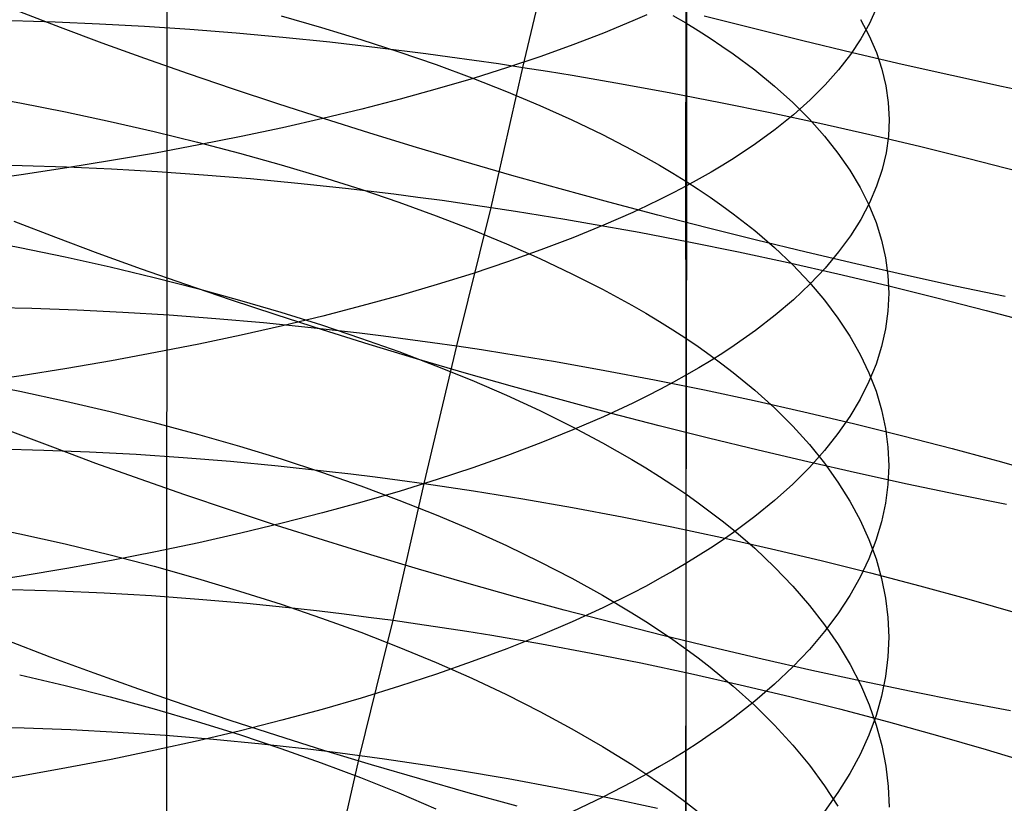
# Model space of a CAD drawing. Extents: x -383 to 1849, y -1185 to -529.
# Tile 748 of 870: x 1796.59 to 1806.04, y -1048.92 to -1041.4. Entities that reach past the tile are written whole.
import ezdxf

# ---------------------------------------------------------------- set-up
doc = ezdxf.new("R2010")
doc.units = 0
doc.layers.add('PREDEFINITO', color=7, linetype='CONTINUOUS')

msp = doc.modelspace()

# ---------------------------------------------------------------- linework, layer by layer
at = {"layer": 'PREDEFINITO'}
for p, q in [((1798.0058, -1057.1533, 419.688), (1798.0192, -1000.9619, 419.688)), ((1802.9932, -1039.3425, 668.4743), (1802.9939, -1042.9905, 667.5023)), ((1802.9857, -1039.9011, 652.7883), (1802.9855, -1041.4278, 652.3135)), ((1801.4242, -1041.8539, 505.9934), (1801.7432, -1040.5018, 505.5025)), ((1804.8176, -1041.2817, 662.2341), (1804.7494, -1041.4318, 662.697)), ((1796.986, -1041.4718, 477.5993), (1796.5944, -1041.3218, 477.8527)), ((1799.1021, -1041.3608, 647.7567), (1799.4894, -1041.4709, 648.0383)), ((1802.6122, -1041.3499, 668.6016), (1802.4776, -1041.4089, 668.7959)), ((1802.8619, -1041.3553, 652.1162), (1802.9856, -1041.4278, 652.3132)), ((1803.6359, -1041.4816, 474.9726), (1803.1634, -1041.3611, 475.0309)), ((1796.5178, -1041.4057, 503.922), (1796.9354, -1041.4177, 504.1793)), ((1796.9354, -1041.4177, 504.1793), (1797.3599, -1041.4354, 504.4239)), ((1797.3866, -1041.6209, 477.3587), (1796.986, -1041.4718, 477.5993)), ((1797.3599, -1041.4354, 504.4239), (1797.791, -1041.4588, 504.6553)), ((1797.791, -1041.4588, 504.6553), (1798.2281, -1041.4879, 504.8734)), ((1799.4894, -1041.4709, 648.0383), (1799.8668, -1041.5853, 648.3309)), ((1802.4776, -1041.4089, 668.7959), (1802.1977, -1041.5249, 669.178)), ((1802.9855, -1041.4278, 652.3135), (1802.9854, -1042.9449, 651.8077)), ((1802.9856, -1041.4278, 652.3132), (1803.1055, -1041.5011, 652.5122)), ((1804.6626, -1041.394, 657.1029), (1804.7465, -1041.5522, 657.5601)), ((1804.7494, -1041.4318, 662.697), (1804.6659, -1041.5811, 663.1573)), ((1798.2281, -1041.4879, 504.8734), (1798.671, -1041.5228, 505.0776)), ((1798.671, -1041.5228, 505.0776), (1799.1191, -1041.5634, 505.2677)), ((1799.1191, -1041.5634, 505.2677), (1799.5721, -1041.6098, 505.4433)), ((1802.1977, -1041.5249, 669.178), (1801.904, -1041.638, 669.5508)), ((1803.1055, -1041.5011, 652.5122), (1803.2216, -1041.5752, 652.7132)), ((1804.1103, -1041.5992, 474.9294), (1803.6359, -1041.4816, 474.9726)), ((1804.7465, -1041.5522, 657.5601), (1804.8152, -1041.7113, 658.0199)), ((1797.7959, -1041.7688, 477.1313), (1797.3866, -1041.6209, 477.3587)), ((1799.5721, -1041.6098, 505.4433), (1800.0295, -1041.6621, 505.604)), ((1799.8668, -1041.5853, 648.3309), (1800.2336, -1041.704, 648.6343)), ((1800.0295, -1041.6621, 505.604), (1800.4909, -1041.7202, 505.7495)), ((1801.904, -1041.638, 669.5508), (1801.5971, -1041.7483, 669.9142)), ((1803.2216, -1041.5752, 652.7132), (1803.3339, -1041.6499, 652.9162)), ((1803.3339, -1041.6499, 652.9162), (1803.4424, -1041.7254, 653.121)), ((1804.5862, -1041.7138, 474.9016), (1804.1103, -1041.5992, 474.9294)), ((1804.6659, -1041.5811, 663.1573), (1804.5672, -1041.7294, 663.6145)), ((1800.2336, -1041.704, 648.6343), (1800.5896, -1041.8267, 648.9482)), ((1800.4909, -1041.7202, 505.7495), (1800.723, -1041.7514, 505.8164)), ((1800.723, -1041.7514, 505.8164), (1800.956, -1041.7841, 505.8794)), ((1801.5971, -1041.7483, 669.9142), (1801.2772, -1041.8557, 670.2679)), ((1803.4424, -1041.7254, 653.121), (1803.648, -1041.8783, 653.5361)), ((1804.5672, -1041.7294, 663.6145), (1804.4533, -1041.8765, 664.068)), ((1805.063, -1041.8252, 474.8892), (1804.5862, -1041.7138, 474.9016)), ((1804.8152, -1041.7113, 658.0199), (1804.8688, -1041.8711, 658.4818)), ((1798.2132, -1041.9153, 476.9172), (1797.7959, -1041.7688, 477.1313)), ((1800.5896, -1041.8267, 648.9482), (1800.9341, -1041.9535, 649.2724)), ((1800.956, -1041.7841, 505.8794), (1801.1897, -1041.8183, 505.9384)), ((1801.1897, -1041.8183, 505.9384), (1801.4242, -1041.8539, 505.9934)), ((1805.5402, -1041.9333, 474.8926), (1805.063, -1041.8252, 474.8892)), ((1798.6381, -1042.0603, 476.7164), (1798.2132, -1041.9153, 476.9172)), ((1801.2772, -1041.8557, 670.2679), (1800.945, -1041.96, 670.6116)), ((1801.118, -1043.1973, 506.5119), (1801.4242, -1041.8539, 505.9934)), ((1801.4242, -1041.8539, 505.9934), (1801.6594, -1041.891, 506.0443)), ((1801.6594, -1041.891, 506.0443), (1801.8952, -1041.9296, 506.0911)), ((1801.8952, -1041.9296, 506.0911), (1802.1316, -1041.9696, 506.1339)), ((1803.648, -1041.8783, 653.5361), (1803.8383, -1042.0336, 653.9579)), ((1804.4533, -1041.8765, 664.068), (1804.3241, -1042.0223, 664.5174)), ((1804.8688, -1041.8711, 658.4818), (1804.907, -1042.0315, 658.9453)), ((1806.0173, -1042.0379, 474.9118), (1805.5402, -1041.9333, 474.8926)), ((1800.945, -1041.96, 670.6116), (1800.6009, -1042.0612, 670.9451)), ((1800.9341, -1041.9535, 649.2724), (1801.2667, -1042.0842, 649.6065)), ((1802.1316, -1041.9696, 506.1339), (1802.3685, -1042.011, 506.1727)), ((1802.3685, -1042.011, 506.1727), (1802.8436, -1042.098, 506.2384)), ((1803.8383, -1042.0336, 653.9579), (1804.0134, -1042.1913, 654.3859)), ((1804.3241, -1042.0223, 664.5174), (1804.1798, -1042.1666, 664.9621)), ((1804.907, -1042.0315, 658.9453), (1804.9301, -1042.1922, 659.4098)), ((1806.4939, -1042.1388, 474.9469), (1806.0173, -1042.0379, 474.9118)), ((1796.1512, -1042.1132, 645.6241), (1796.5951, -1042.1943, 645.82)), ((1799.07, -1042.2037, 476.5292), (1798.6381, -1042.0603, 476.7164)), ((1800.6009, -1042.0612, 670.9451), (1800.2454, -1042.1592, 671.2681)), ((1801.2667, -1042.0842, 649.6065), (1801.5869, -1042.2187, 649.9504)), ((1802.8436, -1042.098, 506.2384), (1803.3199, -1042.1904, 506.2881)), ((1796.5951, -1042.1943, 645.82), (1797.0323, -1042.2807, 646.0285)), ((1799.5084, -1042.3453, 476.3557), (1799.07, -1042.2037, 476.5292)), ((1800.2454, -1042.1592, 671.2681), (1799.8789, -1042.254, 671.5802)), ((1801.5869, -1042.2187, 649.9504), (1801.8942, -1042.3569, 650.3038)), ((1803.3199, -1042.1904, 506.2881), (1803.797, -1042.288, 506.3222)), ((1804.0134, -1042.1913, 654.3859), (1804.1732, -1042.351, 654.8196)), ((1804.1798, -1042.1666, 664.9621), (1804.0202, -1042.3091, 665.4015)), ((1804.9301, -1042.1922, 659.4098), (1804.938, -1042.3531, 659.8749)), ((1797.0323, -1042.2807, 646.0285), (1797.4624, -1042.3722, 646.2495)), ((1799.8789, -1042.254, 671.5802), (1799.502, -1042.3453, 671.8814)), ((1803.797, -1042.288, 506.3222), (1804.2744, -1042.3907, 506.3408)), ((1804.0202, -1042.3091, 665.4015), (1803.8454, -1042.4498, 665.8352)), ((1797.4624, -1042.3722, 646.2495), (1797.8849, -1042.4688, 646.4826)), ((1799.502, -1042.3453, 671.8814), (1799.115, -1042.4333, 672.1712)), ((1799.9529, -1042.4849, 476.1961), (1799.5084, -1042.3453, 476.3557)), ((1801.8942, -1042.3569, 650.3038), (1802.1883, -1042.4987, 650.6665)), ((1804.1732, -1042.351, 654.8196), (1804.3178, -1042.5127, 655.2585)), ((1804.2744, -1042.3907, 506.3408), (1804.7516, -1042.4984, 506.3439)), ((1804.938, -1042.3531, 659.8749), (1804.9306, -1042.514, 660.34)), ((1797.8849, -1042.4688, 646.4826), (1798.2994, -1042.5703, 646.7277)), ((1799.115, -1042.4333, 672.1712), (1798.7185, -1042.5178, 672.4495)), ((1800.4029, -1042.6224, 476.0505), (1799.9529, -1042.4849, 476.1961)), ((1802.1883, -1042.4987, 650.6665), (1802.4685, -1042.644, 651.0381)), ((1803.8454, -1042.4498, 665.8352), (1803.6554, -1042.5884, 666.2627)), ((1804.3178, -1042.5127, 655.2585), (1804.4472, -1042.676, 655.702)), ((1804.7516, -1042.4984, 506.3439), (1805.228, -1042.6107, 506.3318)), ((1798.313, -1042.5986, 672.716), (1797.8989, -1042.6758, 672.9703)), ((1798.2994, -1042.5703, 646.7277), (1798.7052, -1042.6766, 646.9845)), ((1798.7185, -1042.5178, 672.4495), (1798.313, -1042.5986, 672.716)), ((1803.6554, -1042.5884, 666.2627), (1803.4501, -1042.7249, 666.6834)), ((1804.9306, -1042.514, 660.34), (1804.908, -1042.6748, 660.8045)), ((1797.8989, -1042.6758, 672.9703), (1797.4767, -1042.7493, 673.2123)), ((1798.7052, -1042.6766, 646.9845), (1799.1021, -1042.7877, 647.2527)), ((1800.858, -1042.7577, 475.9191), (1800.4029, -1042.6224, 476.0505)), ((1802.4685, -1042.644, 651.0381), (1802.6033, -1042.718, 651.2272)), ((1804.4472, -1042.676, 655.702), (1804.5614, -1042.8409, 656.1497)), ((1804.908, -1042.6748, 660.8045), (1804.8702, -1042.8352, 661.268)), ((1805.228, -1042.6107, 506.3318), (1805.7032, -1042.7277, 506.3047)), ((1796.1989, -1042.7885, 504.4483), (1796.6182, -1042.7957, 504.7046)), ((1796.6182, -1042.7957, 504.7046), (1797.0442, -1042.8088, 504.9482)), ((1797.4767, -1042.7493, 673.2123), (1797.0468, -1042.8189, 673.4417)), ((1799.1021, -1042.7877, 647.2527), (1799.4894, -1042.9034, 647.5321)), ((1801.3175, -1042.8905, 475.802), (1800.858, -1042.7577, 475.9191)), ((1802.6033, -1042.718, 651.2272), (1802.7344, -1042.7928, 651.4185)), ((1802.7344, -1042.7928, 651.4185), (1802.8619, -1042.8684, 651.6119)), ((1803.3418, -1042.7923, 666.891), (1803.2296, -1042.859, 667.0968)), ((1803.4501, -1042.7249, 666.6834), (1803.3418, -1042.7923, 666.891)), ((1805.7032, -1042.7277, 506.3047), (1806.1766, -1042.8491, 506.2626)), ((1796.6099, -1042.8846, 673.6582), (1796.1662, -1042.9463, 673.8615)), ((1797.0468, -1042.8189, 673.4417), (1796.6099, -1042.8846, 673.6582)), ((1797.0442, -1042.8088, 504.9482), (1797.4768, -1042.8278, 505.1787)), ((1797.4768, -1042.8278, 505.1787), (1797.9153, -1042.8528, 505.3959)), ((1797.9153, -1042.8528, 505.3959), (1798.3594, -1042.8838, 505.5994)), ((1798.3594, -1042.8838, 505.5994), (1798.8087, -1042.9208, 505.7888)), ((1801.7811, -1043.0208, 475.6995), (1801.3175, -1042.8905, 475.802)), ((1802.8619, -1042.8684, 651.6119), (1802.9856, -1042.9449, 651.8074)), ((1803.2296, -1042.859, 667.0968), (1803.1137, -1042.9251, 667.3006)), ((1804.5614, -1042.8409, 656.1497), (1804.6603, -1043.0072, 656.601)), ((1804.8702, -1042.8352, 661.268), (1804.8171, -1042.995, 661.73)), ((1798.8087, -1042.9208, 505.7888), (1799.2627, -1042.9639, 505.9637)), ((1799.2627, -1042.9639, 505.9637), (1799.7211, -1043.013, 506.1239)), ((1799.4894, -1042.9034, 647.5321), (1799.8667, -1043.0236, 647.8224)), ((1802.9854, -1042.9449, 651.8077), (1802.9855, -1044.4519, 651.2713)), ((1802.9856, -1042.9449, 651.8074), (1803.1055, -1043.0221, 652.0049)), ((1803.1137, -1042.9251, 667.3006), (1802.9939, -1042.9905, 667.5023)), ((1799.7211, -1043.013, 506.1239), (1800.1833, -1043.0683, 506.2689)), ((1799.8667, -1043.0236, 647.8224), (1800.2336, -1043.1483, 648.1233)), ((1800.1833, -1043.0683, 506.2689), (1800.4158, -1043.0983, 506.3356)), ((1802.2482, -1043.1483, 475.6116), (1801.7811, -1043.0208, 475.6995)), ((1802.8704, -1043.0553, 667.702), (1802.7431, -1043.1194, 667.8996)), ((1802.9939, -1042.9905, 667.5023), (1802.8704, -1043.0553, 667.702)), ((1802.9939, -1042.9905, 667.5023), (1802.9867, -1046.6162, 666.3991)), ((1803.1055, -1043.0221, 652.0049), (1803.2216, -1043.1001, 652.2044)), ((1804.6603, -1043.0072, 656.601), (1804.744, -1043.1746, 657.0554)), ((1804.8171, -1042.995, 661.73), (1804.7489, -1043.1541, 662.1899)), ((1800.2336, -1043.1483, 648.1233), (1800.5895, -1043.2772, 648.4348)), ((1800.4158, -1043.0983, 506.3356), (1800.6491, -1043.1297, 506.3983)), ((1800.6491, -1043.1297, 506.3983), (1800.8832, -1043.1628, 506.4571)), ((1800.8832, -1043.1628, 506.4571), (1801.118, -1043.1973, 506.5119)), ((1802.7182, -1043.273, 475.5385), (1802.2482, -1043.1483, 475.6116)), ((1802.7431, -1043.1194, 667.8996), (1802.6121, -1043.1828, 668.095)), ((1803.2216, -1043.1001, 652.2044), (1803.3339, -1043.1789, 652.4059)), ((1804.7489, -1043.1541, 662.1899), (1804.6654, -1043.3124, 662.6473)), ((1800.7894, -1044.5275, 507.0519), (1801.118, -1043.1973, 506.5119)), ((1801.118, -1043.1973, 506.5119), (1801.3534, -1043.2334, 506.5627)), ((1801.3534, -1043.2334, 506.5627), (1801.5895, -1043.2711, 506.6094)), ((1802.4775, -1043.2455, 668.2882), (1802.1977, -1043.3686, 668.668)), ((1802.6121, -1043.1828, 668.095), (1802.4775, -1043.2455, 668.2882)), ((1803.3339, -1043.1789, 652.4059), (1803.4424, -1043.2584, 652.6092)), ((1803.4424, -1043.2584, 652.6092), (1803.6479, -1043.4195, 653.0211)), ((1804.744, -1043.1746, 657.0554), (1804.8125, -1043.3429, 657.5125)), ((1796.9402, -1043.4871, 477.893), (1796.5409, -1043.3338, 478.1326)), ((1800.5895, -1043.2772, 648.4348), (1800.934, -1043.4104, 648.7563)), ((1801.5895, -1043.2711, 506.6094), (1801.8261, -1043.3102, 506.6521)), ((1801.8261, -1043.3102, 506.6521), (1802.0631, -1043.3509, 506.6908)), ((1802.0631, -1043.3509, 506.6908), (1802.5385, -1043.4365, 506.7562)), ((1803.1908, -1043.3947, 475.4803), (1802.7182, -1043.273, 475.5385)), ((1804.6654, -1043.3124, 662.6473), (1804.5667, -1043.4695, 663.1015)), ((1804.8125, -1043.3429, 657.5125), (1804.8657, -1043.512, 657.9716)), ((1800.934, -1043.4104, 648.7563), (1801.2666, -1043.5477, 649.0878)), ((1802.1977, -1043.3686, 668.668), (1801.904, -1043.4889, 669.0387)), ((1802.5385, -1043.4365, 506.7562), (1803.0149, -1043.5279, 506.8059)), ((1803.6653, -1043.5132, 475.4373), (1803.1908, -1043.3947, 475.4803)), ((1803.6479, -1043.4195, 653.0211), (1803.8382, -1043.5832, 653.4398)), ((1796.1511, -1043.4977, 645.1052), (1796.595, -1043.5827, 645.2995)), ((1797.3481, -1043.6391, 477.6665), (1796.9402, -1043.4871, 477.893)), ((1801.2666, -1043.5477, 649.0878), (1801.5868, -1043.689, 649.429)), ((1801.904, -1043.4889, 669.0387), (1801.597, -1043.606, 669.3999)), ((1803.0149, -1043.5279, 506.8059), (1803.4921, -1043.6248, 506.8399)), ((1804.1414, -1043.6283, 475.4096), (1803.6653, -1043.5132, 475.4373)), ((1804.5667, -1043.4695, 663.1015), (1804.4528, -1043.6254, 663.5521)), ((1804.8657, -1043.512, 657.9716), (1804.9037, -1043.6817, 658.4322)), ((1796.595, -1043.5827, 645.2995), (1797.0322, -1043.6732, 645.5063)), ((1797.7641, -1043.7895, 477.4531), (1797.3481, -1043.6391, 477.6665)), ((1801.597, -1043.606, 669.3999), (1801.2772, -1043.7201, 669.7515)), ((1803.4921, -1043.6248, 506.8399), (1803.9694, -1043.7271, 506.8585)), ((1803.8382, -1043.5832, 653.4398), (1804.0132, -1043.7493, 653.8646)), ((1804.6184, -1043.74, 475.3973), (1804.1414, -1043.6283, 475.4096)), ((1804.4528, -1043.6254, 663.5521), (1804.3236, -1043.7799, 663.9985)), ((1797.0322, -1043.6732, 645.5063), (1797.4623, -1043.7691, 645.7255)), ((1801.2772, -1043.7201, 669.7515), (1800.945, -1043.8309, 670.0932)), ((1801.5868, -1043.689, 649.429), (1801.8942, -1043.8342, 649.7796)), ((1803.9694, -1043.7271, 506.8585), (1804.4464, -1043.8345, 506.8617)), ((1805.0958, -1043.848, 475.4006), (1804.6184, -1043.74, 475.3973)), ((1804.9037, -1043.6817, 658.4322), (1804.9265, -1043.8518, 658.8939)), ((1797.4623, -1043.7691, 645.7255), (1797.8848, -1043.8702, 645.9568)), ((1798.1877, -1043.9381, 477.2531), (1797.7641, -1043.7895, 477.4531)), ((1800.945, -1043.8309, 670.0932), (1800.6009, -1043.9384, 670.4246)), ((1801.8942, -1043.8342, 649.7796), (1802.1883, -1043.9832, 650.1393)), ((1804.0132, -1043.7493, 653.8646), (1804.1731, -1043.9177, 654.2951)), ((1804.3236, -1043.7799, 663.9985), (1804.1792, -1043.9328, 664.4403)), ((1804.4464, -1043.8345, 506.8617), (1804.9225, -1043.947, 506.8498)), ((1797.8848, -1043.8702, 645.9568), (1798.2992, -1043.9766, 646.1998)), ((1804.1731, -1043.9177, 654.2951), (1804.3177, -1044.088, 654.7307)), ((1804.9265, -1043.8518, 658.8939), (1804.9341, -1044.022, 659.3561)), ((1805.5733, -1043.9523, 475.4197), (1805.0958, -1043.848, 475.4006)), ((1798.6184, -1044.0848, 477.0666), (1798.1877, -1043.9381, 477.2531)), ((1798.2992, -1043.9766, 646.1998), (1798.705, -1044.088, 646.4545)), ((1800.6009, -1043.9384, 670.4246), (1800.2454, -1044.0425, 670.7457)), ((1802.1883, -1043.9832, 650.1393), (1802.4685, -1044.1359, 650.508)), ((1804.1792, -1043.9328, 664.4403), (1804.0197, -1044.0838, 664.8769)), ((1804.9225, -1043.947, 506.8498), (1805.3973, -1044.0644, 506.8228)), ((1804.9341, -1044.022, 659.3561), (1804.9265, -1044.1923, 659.8183)), ((1806.0502, -1044.0526, 475.4547), (1805.5733, -1043.9523, 475.4197)), ((1799.0557, -1044.2295, 476.8937), (1798.6184, -1044.0848, 477.0666)), ((1798.705, -1044.088, 646.4545), (1799.1018, -1044.2043, 646.7205)), ((1800.2454, -1044.0425, 670.7457), (1799.8789, -1044.1432, 671.056)), ((1804.0197, -1044.0838, 664.8769), (1803.8448, -1044.2329, 665.3078)), ((1804.3177, -1044.088, 654.7307), (1804.447, -1044.2602, 655.171)), ((1805.3973, -1044.0644, 506.8228), (1805.8703, -1044.1865, 506.7809)), ((1796.285, -1044.1574, 505.2623), (1796.7116, -1044.1661, 505.5036)), ((1796.7116, -1044.1661, 505.5036), (1797.1447, -1044.1811, 505.732)), ((1797.1447, -1044.1811, 505.732), (1797.5837, -1044.2023, 505.9472)), ((1797.5837, -1044.2023, 505.9472), (1798.0283, -1044.2297, 506.1487)), ((1799.1018, -1044.2043, 646.7205), (1799.4892, -1044.3256, 646.9976)), ((1799.8789, -1044.1432, 671.056), (1799.5019, -1044.2403, 671.3553)), ((1802.4685, -1044.1359, 650.508), (1802.6033, -1044.2135, 650.6956)), ((1802.6033, -1044.2135, 650.6956), (1802.7344, -1044.2921, 650.8853)), ((1804.9265, -1044.1923, 659.8183), (1804.9037, -1044.3623, 660.28)), ((1805.8703, -1044.1865, 506.7809), (1806.3409, -1044.3132, 506.7243)), ((1798.0283, -1044.2297, 506.1487), (1798.478, -1044.2634, 506.3362)), ((1798.478, -1044.2634, 506.3362), (1798.9325, -1044.3034, 506.5094)), ((1798.9325, -1044.3034, 506.5094), (1799.3913, -1044.3498, 506.6679)), ((1799.4991, -1044.372, 476.7347), (1799.0557, -1044.2295, 476.8937)), ((1799.5019, -1044.2403, 671.3553), (1799.115, -1044.3337, 671.6435)), ((1802.7344, -1044.2921, 650.8853), (1802.8619, -1044.3716, 651.0771)), ((1803.8448, -1044.2329, 665.3078), (1803.6548, -1044.3799, 665.7325)), ((1804.447, -1044.2602, 655.171), (1804.5611, -1044.434, 655.6154)), ((1799.115, -1044.3337, 671.6435), (1798.7185, -1044.4234, 671.9201)), ((1799.3913, -1044.3498, 506.6679), (1799.854, -1044.4026, 506.8114)), ((1799.4892, -1044.3256, 646.9976), (1799.8665, -1044.4515, 647.2855)), ((1799.9481, -1044.5121, 476.5896), (1799.4991, -1044.372, 476.7347)), ((1799.854, -1044.4026, 506.8114), (1800.0866, -1044.4314, 506.8774)), ((1802.8619, -1044.3716, 651.0771), (1802.9856, -1044.4519, 651.271)), ((1803.6548, -1044.3799, 665.7325), (1803.4496, -1044.5245, 666.1505)), ((1804.9037, -1044.3623, 660.28), (1804.8656, -1044.532, 660.7406)), ((1798.7185, -1044.4234, 671.9201), (1798.313, -1044.5094, 672.1849)), ((1799.8665, -1044.4515, 647.2855), (1800.2333, -1044.5821, 647.584)), ((1800.0866, -1044.4314, 506.8774), (1800.3201, -1044.4618, 506.9395)), ((1800.3201, -1044.4618, 506.9395), (1800.5544, -1044.4939, 506.9977)), ((1800.5544, -1044.4939, 506.9977), (1800.7894, -1044.5275, 507.0519)), ((1802.9855, -1044.4519, 651.2713), (1802.9857, -1045.9474, 650.7048)), ((1802.9856, -1044.4519, 651.271), (1803.1055, -1044.533, 651.467)), ((1804.5611, -1044.434, 655.6154), (1804.66, -1044.6091, 656.0633)), ((1797.8989, -1044.5914, 672.4378), (1797.4767, -1044.6694, 672.6783)), ((1798.313, -1044.5094, 672.1849), (1797.8989, -1044.5914, 672.4378)), ((1800.4022, -1044.6497, 476.4586), (1799.9481, -1044.5121, 476.5896)), ((1800.2333, -1044.5821, 647.584), (1800.5893, -1044.7172, 647.8927)), ((1800.4761, -1045.8486, 507.62), (1800.7894, -1044.5275, 507.0519)), ((1800.7894, -1044.5275, 507.0519), (1801.025, -1044.5628, 507.1021)), ((1801.025, -1044.5628, 507.1021), (1801.2612, -1044.5996, 507.1483)), ((1803.1055, -1044.533, 651.467), (1803.2217, -1044.615, 651.6649)), ((1803.4496, -1044.5245, 666.1505), (1803.3412, -1044.5958, 666.3568)), ((1804.8656, -1044.532, 660.7406), (1804.8123, -1044.7011, 661.1997)), ((1797.4767, -1044.6694, 672.6783), (1797.0468, -1044.7433, 672.9064)), ((1800.8609, -1044.7846, 476.3419), (1800.4022, -1044.6497, 476.4586)), ((1801.2612, -1044.5996, 507.1483), (1801.498, -1044.6381, 507.1905)), ((1801.498, -1044.6381, 507.1905), (1801.7352, -1044.6781, 507.2287)), ((1801.7352, -1044.6781, 507.2287), (1802.2108, -1044.7627, 507.2934)), ((1803.2291, -1044.6666, 666.5612), (1803.1131, -1044.7366, 666.7637)), ((1803.2217, -1044.615, 651.6649), (1803.334, -1044.6977, 651.8647)), ((1803.3412, -1044.5958, 666.3568), (1803.2291, -1044.6666, 666.5612)), ((1804.66, -1044.6091, 656.0633), (1804.7437, -1044.7855, 656.5144)), ((1797.0468, -1044.7433, 672.9064), (1796.6098, -1044.8131, 673.1216)), ((1800.5893, -1044.7172, 647.8927), (1800.9338, -1044.8567, 648.2116)), ((1802.2108, -1044.7627, 507.2934), (1802.6876, -1044.8533, 507.3424)), ((1803.1131, -1044.7366, 666.7637), (1802.9934, -1044.806, 666.9641)), ((1803.334, -1044.6977, 651.8647), (1803.4424, -1044.7812, 652.0664)), ((1804.8123, -1044.7011, 661.1997), (1804.7438, -1044.8694, 661.6567)), ((1796.1512, -1044.8732, 644.5593), (1796.5951, -1044.9619, 644.7518)), ((1796.6098, -1044.8131, 673.1216), (1796.1662, -1044.8787, 673.3237)), ((1801.3237, -1044.9167, 476.2396), (1800.8609, -1044.7846, 476.3419)), ((1800.9338, -1044.8567, 648.2116), (1801.2664, -1045.0005, 648.5403)), ((1802.6876, -1044.8533, 507.3424), (1803.165, -1044.9497, 507.3759)), ((1802.8698, -1044.8746, 667.1625), (1802.7425, -1044.9425, 667.3588)), ((1802.9934, -1044.806, 666.9641), (1802.8698, -1044.8746, 667.1625)), ((1803.4424, -1044.7812, 652.0664), (1803.648, -1044.9505, 652.4751)), ((1804.7438, -1044.8694, 661.6567), (1804.6601, -1045.0368, 662.1111)), ((1804.7437, -1044.7855, 656.5144), (1804.8122, -1044.9629, 656.968)), ((1796.5951, -1044.9619, 644.7518), (1797.0323, -1045.0565, 644.9567)), ((1801.79, -1045.0458, 476.152), (1801.3237, -1044.9167, 476.2396)), ((1802.7425, -1044.9425, 667.3588), (1802.6116, -1045.0097, 667.5529)), ((1803.165, -1044.9497, 507.3759), (1803.6426, -1045.0518, 507.394)), ((1803.648, -1044.9505, 652.4751), (1803.8383, -1045.1225, 652.8903)), ((1804.8122, -1044.9629, 656.968), (1804.8654, -1045.1411, 657.4237)), ((1797.0323, -1045.0565, 644.9567), (1797.4624, -1045.1567, 645.1739)), ((1801.2664, -1045.0005, 648.5403), (1801.5867, -1045.1485, 648.8786)), ((1802.2594, -1045.1717, 476.079), (1801.79, -1045.0458, 476.152)), ((1802.6116, -1045.0097, 667.5529), (1802.4769, -1045.0761, 667.7449)), ((1803.6426, -1045.0518, 507.394), (1804.1198, -1045.1593, 507.397)), ((1804.6601, -1045.0368, 662.1111), (1804.5612, -1045.2031, 662.5625)), ((1797.4624, -1045.1567, 645.1739), (1797.885, -1045.2624, 645.4031)), ((1801.5867, -1045.1485, 648.8786), (1801.8941, -1045.3006, 649.2261)), ((1802.4769, -1045.0761, 667.7449), (1802.1971, -1045.2066, 668.1222)), ((1803.8383, -1045.1225, 652.8903), (1804.0134, -1045.297, 653.3117)), ((1804.8654, -1045.1411, 657.4237), (1804.9034, -1045.3199, 657.881)), ((1802.1971, -1045.2066, 668.1222), (1801.9034, -1045.334, 668.4904)), ((1802.7314, -1045.2944, 476.021), (1802.2594, -1045.1717, 476.079)), ((1804.1198, -1045.1593, 507.397), (1804.5961, -1045.2721, 507.3849)), ((1804.5612, -1045.2031, 662.5625), (1804.4471, -1045.368, 663.0102)), ((1796.9109, -1045.4998, 478.238), (1796.5036, -1045.3437, 478.4634)), ((1797.885, -1045.2624, 645.4031), (1798.2994, -1045.3735, 645.6439)), ((1801.9034, -1045.334, 668.4904), (1801.5965, -1045.4582, 668.8493)), ((1801.8941, -1045.3006, 649.2261), (1802.1882, -1045.4566, 649.5828)), ((1803.2055, -1045.4136, 475.978), (1802.7314, -1045.2944, 476.021)), ((1804.0134, -1045.297, 653.3117), (1804.1732, -1045.4738, 653.7387)), ((1804.5961, -1045.2721, 507.3849), (1805.071, -1045.3901, 507.3579)), ((1804.9034, -1045.3199, 657.881), (1804.9262, -1045.4991, 658.3392)), ((1798.2994, -1045.3735, 645.6439), (1798.7053, -1045.4899, 645.8963)), ((1803.6812, -1045.5292, 475.9503), (1803.2055, -1045.4136, 475.978)), ((1804.4471, -1045.368, 663.0102), (1804.3178, -1045.5314, 663.4537)), ((1805.071, -1045.3901, 507.3579), (1805.5441, -1045.5131, 507.3162)), ((1796.3914, -1045.5159, 506.083), (1796.8255, -1045.5266, 506.3097)), ((1796.8255, -1045.5266, 506.3097), (1797.2655, -1045.5438, 506.5233)), ((1797.3264, -1045.6542, 478.0258), (1796.9109, -1045.4998, 478.238)), ((1798.7053, -1045.4899, 645.8963), (1799.1021, -1045.6115, 646.1599)), ((1801.5965, -1045.4582, 668.8493), (1801.2766, -1045.579, 669.1986)), ((1802.1882, -1045.4566, 649.5828), (1802.4685, -1045.6165, 649.9482)), ((1804.1579, -1045.6411, 475.9379), (1803.6812, -1045.5292, 475.9503)), ((1804.1732, -1045.4738, 653.7387), (1804.3179, -1045.6527, 654.1709)), ((1804.3178, -1045.5314, 663.4537), (1804.1732, -1045.693, 663.8926)), ((1804.9262, -1045.4991, 658.3392), (1804.9337, -1045.6785, 658.798)), ((1805.5441, -1045.5131, 507.3162), (1806.0149, -1045.6409, 507.2599)), ((1797.2655, -1045.5438, 506.5233), (1797.7109, -1045.5675, 506.7234)), ((1797.7109, -1045.5675, 506.7234), (1798.1615, -1045.5978, 506.9095)), ((1798.1615, -1045.5978, 506.9095), (1798.6168, -1045.6346, 507.0815)), ((1799.1021, -1045.6115, 646.1599), (1799.4894, -1045.7381, 646.4345)), ((1801.2766, -1045.579, 669.1986), (1800.9444, -1045.6965, 669.538)), ((1802.4685, -1045.6165, 649.9482), (1802.6034, -1045.6979, 650.1342)), ((1797.7495, -1045.8065, 477.8268), (1797.3264, -1045.6542, 478.0258)), ((1798.6168, -1045.6346, 507.0815), (1799.0763, -1045.6781, 507.2388)), ((1799.0763, -1045.6781, 507.2388), (1799.5396, -1045.7282, 507.3813)), ((1800.9444, -1045.6965, 669.538), (1800.6003, -1045.8104, 669.8673)), ((1802.6034, -1045.6979, 650.1342), (1802.7346, -1045.7802, 650.3222)), ((1804.1732, -1045.693, 663.8926), (1804.0135, -1045.8528, 664.3263)), ((1804.6351, -1045.749, 475.941), (1804.1579, -1045.6411, 475.9379)), ((1804.3179, -1045.6527, 654.1709), (1804.4473, -1045.8336, 654.6076)), ((1804.9337, -1045.6785, 658.798), (1804.9261, -1045.8579, 659.2568)), ((1806.0149, -1045.6409, 507.2599), (1806.4827, -1045.7733, 507.1891)), ((1798.1798, -1045.9567, 477.6413), (1797.7495, -1045.8065, 477.8268)), ((1799.4894, -1045.7381, 646.4345), (1799.8668, -1045.8697, 646.7198)), ((1799.5396, -1045.7282, 507.3813), (1799.7726, -1045.7558, 507.4468)), ((1799.7726, -1045.7558, 507.4468), (1800.0064, -1045.7851, 507.5085)), ((1800.0064, -1045.7851, 507.5085), (1800.2409, -1045.816, 507.5662)), ((1800.2409, -1045.816, 507.5662), (1800.4761, -1045.8486, 507.62)), ((1800.6003, -1045.8104, 669.8673), (1800.2448, -1045.9207, 670.1863)), ((1802.7346, -1045.7802, 650.3222), (1802.8621, -1045.8634, 650.5124)), ((1805.1124, -1045.8529, 475.9598), (1804.6351, -1045.749, 475.941)), ((1799.8668, -1045.8697, 646.7198), (1800.2336, -1046.0062, 647.0156)), ((1800.1769, -1047.1603, 508.2152), (1800.4761, -1045.8486, 507.62)), ((1800.4761, -1045.8486, 507.62), (1800.712, -1045.883, 507.6698)), ((1800.712, -1045.883, 507.6698), (1800.9484, -1045.919, 507.7157)), ((1802.8621, -1045.8634, 650.5124), (1802.9859, -1045.9474, 650.7045)), ((1804.0135, -1045.8528, 664.3263), (1803.8385, -1046.0104, 664.7543)), ((1804.4473, -1045.8336, 654.6076), (1804.5614, -1046.0161, 655.0483)), ((1804.9261, -1045.8579, 659.2568), (1804.9032, -1046.0371, 659.715)), ((1805.5893, -1045.9525, 475.9945), (1805.1124, -1045.8529, 475.9598)), ((1798.6168, -1046.1046, 477.4694), (1798.1798, -1045.9567, 477.6413)), ((1800.2448, -1045.9207, 670.1863), (1799.8783, -1046.0274, 670.4946)), ((1800.2336, -1046.0062, 647.0156), (1800.5895, -1046.1473, 647.3217)), ((1800.9484, -1045.919, 507.7157), (1801.1854, -1045.9566, 507.7576)), ((1801.1854, -1045.9566, 507.7576), (1801.4228, -1045.9959, 507.7955)), ((1801.4228, -1045.9959, 507.7955), (1801.8988, -1046.0793, 507.8597)), ((1802.9857, -1045.9474, 650.7048), (1802.9855, -1047.4331, 650.1097)), ((1802.9859, -1045.9474, 650.7045), (1803.1058, -1046.0324, 650.8987)), ((1806.0652, -1046.0477, 476.0451), (1805.5893, -1045.9525, 475.9945)), ((1799.8783, -1046.0274, 670.4946), (1799.5014, -1046.1303, 670.792)), ((1801.8988, -1046.0793, 507.8597), (1802.3758, -1046.169, 507.9083)), ((1803.1058, -1046.0324, 650.8987), (1803.222, -1046.1182, 651.0949)), ((1803.8385, -1046.0104, 664.7543), (1803.6484, -1046.1658, 665.1761)), ((1804.5614, -1046.0161, 655.0483), (1804.6603, -1046.2001, 655.4927)), ((1804.9032, -1046.0371, 659.715), (1804.8651, -1046.2159, 660.1723)), ((1799.0599, -1046.25, 477.3112), (1798.6168, -1046.1046, 477.4694)), ((1799.5014, -1046.1303, 670.792), (1799.1144, -1046.2293, 671.0782)), ((1800.5895, -1046.1473, 647.3217), (1800.934, -1046.2931, 647.6378)), ((1802.3758, -1046.169, 507.9083), (1802.8534, -1046.2647, 507.9416)), ((1803.222, -1046.1182, 651.0949), (1803.3344, -1046.2049, 651.2929)), ((1803.6484, -1046.1658, 665.1761), (1803.443, -1046.3187, 665.5912)), ((1796.1511, -1046.2366, 643.9865), (1796.595, -1046.3292, 644.1772)), ((1799.1144, -1046.2293, 671.0782), (1798.718, -1046.3244, 671.353)), ((1799.5087, -1046.3928, 477.1669), (1799.0599, -1046.25, 477.3112)), ((1802.8534, -1046.2647, 507.9416), (1803.3311, -1046.3664, 507.9596)), ((1803.3344, -1046.2049, 651.2929), (1803.443, -1046.2924, 651.4928)), ((1803.443, -1046.2924, 651.4928), (1803.6487, -1046.4695, 651.8977)), ((1804.6603, -1046.2001, 655.4927), (1804.7441, -1046.3854, 655.9401)), ((1804.8651, -1046.2159, 660.1723), (1804.8118, -1046.3941, 660.628)), ((1796.595, -1046.3292, 644.1772), (1797.0322, -1046.4277, 644.3802)), ((1798.718, -1046.3244, 671.353), (1798.3125, -1046.4154, 671.6161)), ((1800.934, -1046.2931, 647.6378), (1801.2666, -1046.4434, 647.9636)), ((1803.3311, -1046.3664, 507.9596), (1803.8083, -1046.4739, 507.9625)), ((1803.443, -1046.3187, 665.5912), (1803.3346, -1046.3941, 665.796)), ((1804.7441, -1046.3854, 655.9401), (1804.8125, -1046.5718, 656.3901)), ((1797.0322, -1046.4277, 644.3802), (1797.4624, -1046.5322, 644.5954)), ((1798.3125, -1046.4154, 671.6161), (1797.8984, -1046.5023, 671.8673)), ((1799.9626, -1046.5328, 477.0367), (1799.5087, -1046.3928, 477.1669)), ((1801.2666, -1046.4434, 647.9636), (1801.5869, -1046.598, 648.2989)), ((1803.2225, -1046.4689, 665.999), (1803.1065, -1046.5429, 666.2)), ((1803.3346, -1046.3941, 665.796), (1803.2225, -1046.4689, 665.999)), ((1803.6487, -1046.4695, 651.8977), (1803.8392, -1046.6496, 652.3092)), ((1803.8083, -1046.4739, 507.9625), (1804.2846, -1046.5869, 507.9505)), ((1804.8118, -1046.3941, 660.628), (1804.7433, -1046.5714, 661.0816)), ((1797.4624, -1046.5322, 644.5954), (1797.8849, -1046.6424, 644.8224)), ((1797.8984, -1046.5023, 671.8673), (1797.4762, -1046.5849, 672.1062)), ((1800.4212, -1046.6699, 476.9207), (1799.9626, -1046.5328, 477.0367)), ((1803.1065, -1046.5429, 666.2), (1802.9867, -1046.6162, 666.3991)), ((1804.7433, -1046.5714, 661.0816), (1804.6595, -1046.7478, 661.5327)), ((1804.8125, -1046.5718, 656.3901), (1804.8658, -1046.7589, 656.8421)), ((1797.0464, -1046.6633, 672.3327), (1796.6094, -1046.7373, 672.5465)), ((1797.4762, -1046.5849, 672.1062), (1797.0464, -1046.6633, 672.3327)), ((1797.8849, -1046.6424, 644.8224), (1798.2993, -1046.7582, 645.061)), ((1800.8839, -1046.8039, 476.819), (1800.4212, -1046.6699, 476.9207)), ((1801.5869, -1046.598, 648.2989), (1801.8942, -1046.757, 648.6435)), ((1802.9867, -1046.6162, 666.3991), (1802.8632, -1046.6888, 666.596)), ((1802.9867, -1046.6162, 666.3991), (1802.986, -1048.412, 665.7886)), ((1803.8392, -1046.6496, 652.3092), (1804.0144, -1046.8323, 652.7268)), ((1804.2846, -1046.5869, 507.9505), (1804.7595, -1046.7054, 507.9237)), ((1796.6094, -1046.7373, 672.5465), (1796.1658, -1046.8067, 672.7473)), ((1798.2993, -1046.7582, 645.061), (1798.7052, -1046.8796, 645.3111)), ((1801.8942, -1046.757, 648.6435), (1802.1883, -1046.9201, 648.9971)), ((1802.7359, -1046.7605, 666.7909), (1802.6049, -1046.8315, 666.9836)), ((1802.8632, -1046.6888, 666.596), (1802.7359, -1046.7605, 666.7909)), ((1804.6595, -1046.7478, 661.5327), (1804.5606, -1046.923, 661.9806)), ((1804.7595, -1046.7054, 507.9237), (1805.2324, -1046.8291, 507.8822)), ((1804.8658, -1046.7589, 656.8421), (1804.9038, -1046.9468, 657.2956)), ((1801.3502, -1046.9347, 476.7318), (1800.8839, -1046.8039, 476.819)), ((1802.6049, -1046.8315, 666.9836), (1802.4703, -1046.9017, 667.1741)), ((1804.0144, -1046.8323, 652.7268), (1804.1745, -1047.0174, 653.1499)), ((1805.2324, -1046.8291, 507.8822), (1805.703, -1046.9578, 507.8262)), ((1796.5181, -1046.8632, 506.9124), (1796.9595, -1046.8764, 507.1247)), ((1796.9595, -1046.8764, 507.1247), (1797.4063, -1046.8963, 507.3237)), ((1797.4063, -1046.8963, 507.3237), (1797.8581, -1046.923, 507.5088)), ((1797.8581, -1046.923, 507.5088), (1798.3144, -1046.9566, 507.6798)), ((1798.7052, -1046.8796, 645.3111), (1799.102, -1047.0064, 645.5722)), ((1801.8197, -1047.0621, 476.6593), (1801.3502, -1046.9347, 476.7318)), ((1802.1883, -1046.9201, 648.9971), (1802.4685, -1047.0872, 649.3594)), ((1802.4703, -1046.9017, 667.1741), (1802.1904, -1047.0396, 667.5486)), ((1804.5606, -1046.923, 661.9806), (1804.4464, -1047.0968, 662.425)), ((1804.9038, -1046.9468, 657.2956), (1804.9266, -1047.135, 657.7502)), ((1798.3144, -1046.9566, 507.6798), (1798.7749, -1046.997, 507.8363)), ((1798.7749, -1046.997, 507.8363), (1799.2391, -1047.0445, 507.9779)), ((1799.102, -1047.0064, 645.5722), (1799.4894, -1047.1384, 645.8442)), ((1799.2391, -1047.0445, 507.9779), (1799.4724, -1047.0708, 508.043)), ((1802.1904, -1047.0396, 667.5486), (1801.8968, -1047.1742, 667.914)), ((1804.1745, -1047.0174, 653.1499), (1804.3193, -1047.2048, 653.578)), ((1805.703, -1046.9578, 507.8262), (1806.1705, -1047.0915, 507.7559)), ((1799.4724, -1047.0708, 508.043), (1799.7066, -1047.0989, 508.1043)), ((1799.4894, -1047.1384, 645.8442), (1799.8667, -1047.2756, 646.1269)), ((1799.7066, -1047.0989, 508.1043), (1799.9414, -1047.1287, 508.1617)), ((1799.9414, -1047.1287, 508.1617), (1800.1769, -1047.1603, 508.2152)), ((1802.2917, -1047.1858, 476.6017), (1801.8197, -1047.0621, 476.6593)), ((1802.4685, -1047.0872, 649.3594), (1802.6033, -1047.1722, 649.5438)), ((1804.4464, -1047.0968, 662.425), (1804.3171, -1047.2689, 662.8652)), ((1804.9266, -1047.135, 657.7502), (1804.9342, -1047.3234, 658.2052)), ((1799.8579, -1048.4579, 508.8318), (1800.1769, -1047.1603, 508.2152)), ((1800.1769, -1047.1603, 508.2152), (1800.413, -1047.1937, 508.2647)), ((1800.413, -1047.1937, 508.2647), (1800.6497, -1047.2288, 508.3103)), ((1800.6497, -1047.2288, 508.3103), (1800.8868, -1047.2656, 508.3519)), ((1801.8968, -1047.1742, 667.914), (1801.5899, -1047.3054, 668.2701)), ((1802.7659, -1047.3059, 476.5589), (1802.2917, -1047.1858, 476.6017)), ((1802.6033, -1047.1722, 649.5438), (1802.7344, -1047.2582, 649.7303)), ((1804.3193, -1047.2048, 653.578), (1804.4489, -1047.3941, 654.0107)), ((1799.8667, -1047.2756, 646.1269), (1800.2336, -1047.4179, 646.4199)), ((1800.8868, -1047.2656, 508.3519), (1801.1244, -1047.3042, 508.3896)), ((1801.1244, -1047.3042, 508.3896), (1801.6006, -1047.3863, 508.4533)), ((1801.5899, -1047.3054, 668.2701), (1801.2701, -1047.433, 668.6166)), ((1802.7344, -1047.2582, 649.7303), (1802.8619, -1047.3452, 649.9188)), ((1803.2417, -1047.4221, 476.5313), (1802.7659, -1047.3059, 476.5589)), ((1804.3171, -1047.2689, 662.8652), (1804.1725, -1047.4393, 663.3009)), ((1804.9342, -1047.3234, 658.2052), (1804.9266, -1047.5119, 658.6603)), ((1796.8875, -1047.513, 478.625), (1796.4737, -1047.355, 478.8361)), ((1800.2336, -1047.4179, 646.4199), (1800.5895, -1047.5651, 646.7232)), ((1801.6006, -1047.3863, 508.4533), (1802.0777, -1047.475, 508.5016)), ((1802.8619, -1047.3452, 649.9188), (1802.9856, -1047.4331, 650.1094)), ((1803.7186, -1047.5342, 476.519), (1803.2417, -1047.4221, 476.5313)), ((1804.4489, -1047.3941, 654.0107), (1804.5633, -1047.5852, 654.4474)), ((1797.309, -1047.6687, 478.4272), (1796.8875, -1047.513, 478.625)), ((1801.2701, -1047.433, 668.6166), (1800.938, -1047.557, 668.9533)), ((1802.0777, -1047.475, 508.5016), (1802.5553, -1047.5701, 508.5346)), ((1802.9855, -1047.4331, 650.1097), (1802.9854, -1048.9057, 649.4852)), ((1802.9856, -1047.4331, 650.1094), (1803.1055, -1047.5219, 650.302)), ((1804.1725, -1047.4393, 663.3009), (1804.0128, -1047.6076, 663.7313)), ((1804.9266, -1047.5119, 658.6603), (1804.9038, -1047.7001, 659.1148)), ((1800.5895, -1047.5651, 646.7232), (1800.934, -1047.7171, 647.0363)), ((1800.938, -1047.557, 668.9533), (1800.5941, -1047.6773, 669.2799)), ((1802.5553, -1047.5701, 508.5346), (1803.0328, -1047.6714, 508.5524)), ((1803.1055, -1047.5219, 650.302), (1803.2216, -1047.6116, 650.4965)), ((1803.2216, -1047.6116, 650.4965), (1803.3339, -1047.7022, 650.693)), ((1804.1961, -1047.6421, 476.5221), (1803.7186, -1047.5342, 476.519)), ((1804.0128, -1047.6076, 663.7313), (1803.8378, -1047.7737, 664.1562)), ((1804.5633, -1047.5852, 654.4474), (1804.6624, -1047.7779, 654.8876)), ((1796.5942, -1047.6848, 643.5765), (1797.0314, -1047.7874, 643.7777)), ((1797.7377, -1047.8221, 478.2427), (1797.309, -1047.6687, 478.4272)), ((1800.5941, -1047.6773, 669.2799), (1800.2387, -1047.7938, 669.5962)), ((1803.0328, -1047.6714, 508.5524), (1803.5098, -1047.7787, 508.5552)), ((1803.3339, -1047.7022, 650.693), (1803.4424, -1047.7937, 650.8912)), ((1804.6736, -1047.7457, 476.5408), (1804.1961, -1047.6421, 476.5221)), ((1804.9038, -1047.7001, 659.1148), (1804.8657, -1047.8879, 659.5684)), ((1797.0314, -1047.7874, 643.7777), (1797.4615, -1047.8961, 643.9907)), ((1800.2387, -1047.7938, 669.5962), (1799.8724, -1047.9064, 669.902)), ((1800.934, -1047.7171, 647.0363), (1801.2666, -1047.8738, 647.359)), ((1803.4424, -1047.7937, 650.8912), (1803.648, -1047.9789, 651.2928)), ((1803.5098, -1047.7787, 508.5552), (1803.9858, -1047.8919, 508.5431)), ((1803.8378, -1047.7737, 664.1562), (1803.6477, -1047.9374, 664.5748)), ((1804.6624, -1047.7779, 654.8876), (1804.7464, -1047.9718, 655.3308)), ((1805.1508, -1047.8448, 476.5752), (1804.6736, -1047.7457, 476.5408)), ((1797.4615, -1047.8961, 643.9907), (1797.884, -1048.0108, 644.2156)), ((1798.1731, -1047.9729, 478.0718), (1797.7377, -1047.8221, 478.2427)), ((1801.2666, -1047.8738, 647.359), (1801.5868, -1048.035, 647.6912)), ((1803.9858, -1047.8919, 508.5431), (1804.4602, -1048.0108, 508.5164)), ((1804.8657, -1047.8879, 659.5684), (1804.8124, -1048.0751, 660.0204)), ((1805.627, -1047.9392, 476.6254), (1805.1508, -1047.8448, 476.5752)), ((1798.6147, -1048.1209, 477.9147), (1798.1731, -1047.9729, 478.0718)), ((1799.8724, -1047.9064, 669.902), (1799.4956, -1048.015, 670.1968)), ((1803.6477, -1047.9374, 664.5748), (1803.4423, -1048.0985, 664.9868)), ((1803.648, -1047.9789, 651.2928), (1803.8383, -1048.1672, 651.701)), ((1804.7464, -1047.9718, 655.3308), (1804.8151, -1048.1669, 655.7766)), ((1806.1018, -1048.0287, 476.6917), (1805.627, -1047.9392, 476.6254)), ((1797.884, -1048.0108, 644.2156), (1798.2984, -1048.1313, 644.4519)), ((1799.4956, -1048.015, 670.1968), (1799.1088, -1048.1196, 670.4806)), ((1801.5868, -1048.035, 647.6912), (1801.8942, -1048.2007, 648.0326)), ((1804.4602, -1048.0108, 508.5164), (1804.9326, -1048.1352, 508.475)), ((1804.8124, -1048.0751, 660.0204), (1804.744, -1048.2615, 660.4704)), ((1798.2984, -1048.1313, 644.4519), (1798.7043, -1048.2576, 644.6995)), ((1799.0621, -1048.2661, 477.7713), (1798.6147, -1048.1209, 477.9147)), ((1799.1088, -1048.1196, 670.4806), (1798.7126, -1048.2199, 670.753)), ((1803.3339, -1048.178, 665.1901), (1803.2217, -1048.2568, 665.3915)), ((1803.4423, -1048.0985, 664.9868), (1803.3339, -1048.178, 665.1901)), ((1803.8383, -1048.1672, 651.701), (1804.0134, -1048.3582, 652.1152)), ((1804.8151, -1048.1669, 655.7766), (1804.8686, -1048.3628, 656.2244)), ((1804.9326, -1048.1352, 508.475), (1805.4025, -1048.265, 508.4193)), ((1796.1963, -1048.1841, 507.542), (1796.6381, -1048.1934, 507.7523)), ((1796.6381, -1048.1934, 507.7523), (1797.0853, -1048.2098, 507.9493)), ((1797.0853, -1048.2098, 507.9493), (1797.5374, -1048.2332, 508.1326)), ((1797.5374, -1048.2332, 508.1326), (1797.9941, -1048.2637, 508.3018)), ((1797.9941, -1048.2637, 508.3018), (1798.4549, -1048.3014, 508.4567)), ((1798.7126, -1048.2199, 670.753), (1798.3073, -1048.316, 671.0139)), ((1798.7043, -1048.2576, 644.6995), (1799.1012, -1048.3895, 644.958)), ((1799.5146, -1048.4083, 477.6419), (1799.0621, -1048.2661, 477.7713)), ((1801.8942, -1048.2007, 648.0326), (1802.1882, -1048.3708, 648.3829)), ((1803.2217, -1048.2568, 665.3915), (1803.1058, -1048.3348, 665.591)), ((1804.744, -1048.2615, 660.4704), (1804.6603, -1048.4467, 660.9178)), ((1805.4025, -1048.265, 508.4193), (1805.8693, -1048.3999, 508.3493)), ((1798.3073, -1048.316, 671.0139), (1797.8934, -1048.4076, 671.2628)), ((1798.4549, -1048.3014, 508.4567), (1798.9194, -1048.3462, 508.5969)), ((1798.9194, -1048.3462, 508.5969), (1799.1529, -1048.3714, 508.6614)), ((1802.1882, -1048.3708, 648.3829), (1802.4685, -1048.545, 648.7419)), ((1803.1058, -1048.3348, 665.591), (1802.986, -1048.412, 665.7886)), ((1804.0134, -1048.3582, 652.1152), (1804.1732, -1048.5518, 652.5349)), ((1804.8686, -1048.3628, 656.2244), (1804.9069, -1048.5595, 656.6737)), ((1797.8934, -1048.4076, 671.2628), (1797.4714, -1048.4949, 671.4996)), ((1799.1012, -1048.3895, 644.958), (1799.4885, -1048.5269, 645.2274)), ((1799.1529, -1048.3714, 508.6614), (1799.3872, -1048.3984, 508.722)), ((1799.3872, -1048.3984, 508.722), (1799.6222, -1048.4272, 508.7789)), ((1799.9719, -1048.5472, 477.5267), (1799.5146, -1048.4083, 477.6419)), ((1799.5643, -1049.7461, 509.4777), (1799.8579, -1048.4579, 508.8318)), ((1799.6222, -1048.4272, 508.7789), (1799.8579, -1048.4579, 508.8318)), ((1799.8579, -1048.4579, 508.8318), (1800.0941, -1048.4904, 508.8808)), ((1802.986, -1048.412, 665.7886), (1802.8624, -1048.4885, 665.984)), ((1802.986, -1048.412, 665.7886), (1802.9869, -1050.1951, 665.1396)), ((1804.6603, -1048.4467, 660.9178), (1804.5613, -1048.6308, 661.3621)), ((1805.8693, -1048.3999, 508.3493), (1806.3327, -1048.5399, 508.2651)), ((1797.4714, -1048.4949, 671.4996), (1797.0419, -1048.5775, 671.7241)), ((1799.4885, -1048.5269, 645.2274), (1799.8659, -1048.6697, 645.5073)), ((1800.4334, -1048.6828, 477.4258), (1799.9719, -1048.5472, 477.5267)), ((1800.0941, -1048.4904, 508.8808), (1800.3309, -1048.5247, 508.9258)), ((1800.3309, -1048.5247, 508.9258), (1800.5682, -1048.5608, 508.967)), ((1802.4685, -1048.545, 648.7419), (1802.6033, -1048.6337, 648.9245)), ((1802.8624, -1048.4885, 665.984), (1802.7351, -1048.5641, 666.1774)), ((1804.1732, -1048.5518, 652.5349), (1804.3178, -1048.7476, 652.9596)), ((1804.9069, -1048.5595, 656.6737), (1804.9299, -1048.7565, 657.1241)), ((1797.0419, -1048.5775, 671.7241), (1796.6052, -1048.6556, 671.9359)), ((1800.5682, -1048.5608, 508.967), (1800.8059, -1048.5987, 509.0043)), ((1800.8059, -1048.5987, 509.0043), (1801.2824, -1048.6797, 509.0673)), ((1802.6041, -1048.6389, 666.3687), (1802.4695, -1048.7128, 666.5578)), ((1802.6033, -1048.6337, 648.9245), (1802.7344, -1048.7234, 649.1093)), ((1802.7351, -1048.5641, 666.1774), (1802.6041, -1048.6389, 666.3687)), ((1804.5613, -1048.6308, 661.3621), (1804.4472, -1048.8133, 661.8029)), ((1796.6052, -1048.6556, 671.9359), (1796.1618, -1048.7288, 672.1349)), ((1799.8659, -1048.6697, 645.5073), (1800.2328, -1048.8177, 645.7974)), ((1800.8986, -1048.8149, 477.3394), (1800.4334, -1048.6828, 477.4258)), ((1801.2824, -1048.6797, 509.0673), (1801.7597, -1048.7676, 509.115)), ((1802.4695, -1048.7128, 666.5578), (1802.1897, -1048.8582, 666.9294)), ((1802.7344, -1048.7234, 649.1093), (1802.8619, -1048.814, 649.2961)), ((1804.3178, -1048.7476, 652.9596), (1804.4472, -1048.9456, 653.3888)), ((1800.2328, -1048.8177, 645.7974), (1800.5888, -1048.9708, 646.0976)), ((1801.367, -1048.9433, 477.2675), (1800.8986, -1048.8149, 477.3394)), ((1801.7597, -1048.7676, 509.115), (1802.2375, -1048.8621, 509.1475)), ((1802.8619, -1048.814, 649.2961), (1802.9856, -1048.9057, 649.4849)), ((1804.4472, -1048.8133, 661.8029), (1804.3179, -1048.9941, 662.2396)), ((1804.9299, -1048.7565, 657.1241), (1804.9378, -1048.9538, 657.5749)), ((1802.1897, -1048.8582, 666.9294), (1801.8961, -1049, 667.292)), ((1802.2375, -1048.8621, 509.1475), (1802.7153, -1048.9632, 509.165)), ((1802.9854, -1048.9057, 649.4852), (1802.9856, -1050.3652, 648.8312)), ((1802.9856, -1048.9057, 649.4849), (1803.1055, -1048.9983, 649.6757))]:
    msp.add_line(p, q, dxfattribs=at)

doc.saveas('drawing.dxf')
